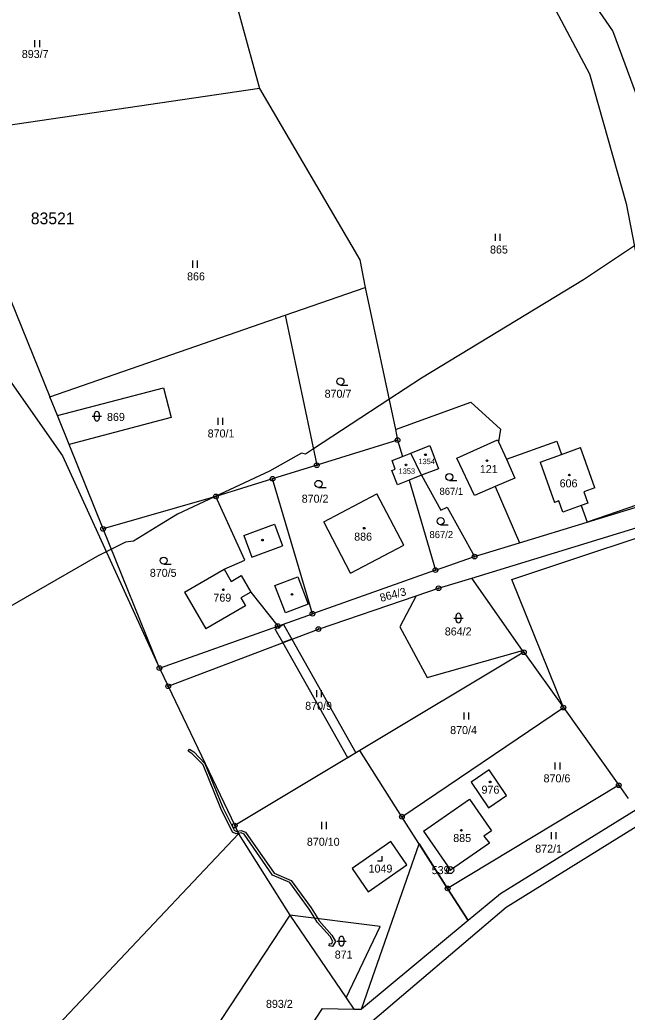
# Model space of a CAD drawing. Extents: x -439246 to -433691, y -1130252 to -1121148.
# Drawn here: x -438505.7 to -438376.6, y -1124753.3 to -1124542.5 of the extents above; entities that cross this region are included whole.
import ezdxf

# ---------------------------------------------------------------- set-up
doc = ezdxf.new("R2010")
doc.units = 0
for name, color, linetype in [('Vrstva 1', 7, 'Continuous'), ('Vrstva 17', 7, 'Continuous'), ('Vrstva 18', 7, 'Continuous'), ('Vrstva 19', 7, 'Continuous'), ('Vrstva 24', 7, 'Continuous'), ('Vrstva 25', 7, 'Continuous'), ('Vrstva 3', 7, 'Continuous'), ('Vrstva 30', 7, 'Continuous'), ('Vrstva 37', 7, 'Continuous'), ('Vrstva 4', 7, 'Continuous'), ('Vrstva 52', 7, 'Continuous'), ('Vrstva 53', 7, 'Continuous'), ('Vrstva 6', 7, 'Continuous')]:
    doc.layers.add(name, color=color, linetype=linetype)

msp = doc.modelspace()

# ---------------------------------------------------------------- linework, layer by layer
at = {"layer": 'Vrstva 1'}
for p, q in [((-438403.58, -1124629.47), (-438403.95, -1124632.18)), ((-438425.41, -1124631.8), (-438424.4, -1124635.27)), ((-438412.83, -1124635.59), (-438404.16, -1124631.71)), ((-438404.16, -1124631.71), (-438403.95, -1124632.18)), ((-438403.95, -1124632.18), (-438402.29, -1124635.87)), ((-438402.29, -1124635.87), (-438391.55, -1124632.03)), ((-438424.4, -1124635.27), (-438422.58, -1124634.54)), ((-438422.58, -1124634.54), (-438418.6, -1124632.95)), ((-438420.35, -1124639.26), (-438422.58, -1124634.54)), ((-438418.6, -1124632.95), (-438416.76, -1124637.86)), ((-438426.59, -1124636.14), (-438424.4, -1124635.27)), ((-438425.9, -1124637.96), (-438426.59, -1124636.14)), ((-438409.09, -1124643.56), (-438412.83, -1124635.59)), ((-438402.29, -1124635.87), (-438400.5, -1124639.87)), ((-438426.61, -1124638.24), (-438425.9, -1124637.96)), ((-438425.41, -1124641.28), (-438426.61, -1124638.24)), ((-438416.76, -1124637.86), (-438420.35, -1124639.26)), ((-438422.94, -1124640.29), (-438425.41, -1124641.28)), ((-438420.35, -1124639.26), (-438422.94, -1124640.29)), ((-438422.94, -1124640.29), (-438417.39, -1124659.41)), ((-438420.35, -1124639.26), (-438416.21, -1124646.65)), ((-438400.5, -1124639.87), (-438404.67, -1124641.66)), ((-438404.67, -1124641.66), (-438409.09, -1124643.56)), ((-438404.67, -1124641.66), (-438399.52, -1124653.62)), ((-438416.21, -1124646.65), (-438414.89, -1124646.03)), ((-438414.89, -1124646.03), (-438409.07, -1124656.54)), ((-438398.59, -1124676.83), (-438433.47, -1124697.74)), ((-438433.47, -1124697.74), (-438460.03, -1124713.66)), ((-438424.51, -1124711.77), (-438433.47, -1124697.74)), ((-438403.56, -1124728.18), (-438410.41, -1124733.85)), ((-438410.41, -1124733.85), (-438433.1, -1124752.64))]:
    msp.add_line(p, q, dxfattribs=at)
for points in [[(-438379.71, -1124544.89), (-438396.37, -1124520.56)], [(-438402.08, -1124521.17), (-438384.63, -1124554.01)], [(-438462.8, -1124527.62), (-438454.73, -1124557.12)], [(-438367.73, -1124577.2), (-438379.71, -1124544.89)], [(-438384.63, -1124554.01), (-438376.84, -1124581.51)], [(-438454.73, -1124557.12), (-438517.88, -1124566.37)], [(-438454.73, -1124557.12), (-438433.43, -1124593.48)], [(-438376.84, -1124581.51), (-438370.17, -1124615.89)], [(-438433.43, -1124593.48), (-438432.3, -1124599.38)], [(-438508.82, -1124599.16), (-438499.31, -1124622.63)], [(-438449.29, -1124605.28), (-438432.3, -1124599.38)], [(-438432.3, -1124599.38), (-438425.89, -1124629.52)], [(-438499.31, -1124622.63), (-438449.29, -1124605.28)], [(-438449.29, -1124605.28), (-438442.59, -1124637.12)], [(-438497.71, -1124626.58), (-438475.15, -1124620.68)], [(-438475.15, -1124620.68), (-438473.5, -1124627.02)], [(-438497.71, -1124626.58), (-438499.31, -1124622.63)], [(-438425.89, -1124629.52), (-438409.83, -1124623.73)], [(-438409.83, -1124623.73), (-438403.58, -1124629.47)], [(-438495.23, -1124632.7), (-438497.71, -1124626.58)], [(-438473.5, -1124627.02), (-438495.23, -1124632.7)], [(-438425.89, -1124629.52), (-438425.41, -1124631.8)], [(-438487.98, -1124650.64), (-438495.23, -1124632.7)], [(-438425.41, -1124631.8), (-438442.59, -1124637.12)], [(-438391.55, -1124632.03), (-438390.56, -1124634.82)], [(-438390.56, -1124634.82), (-438386.56, -1124633.39)], [(-438383.5, -1124641.96), (-438386.56, -1124633.39)], [(-438442.59, -1124637.12), (-438451.97, -1124640.01)], [(-438385.12, -1124649.22), (-438349.24, -1124638.26)], [(-438451.97, -1124640.01), (-438464.03, -1124643.74)], [(-438443.5, -1124668.67), (-438451.97, -1124640.01)], [(-438441.11, -1124649.16), (-438429.82, -1124643.23)], [(-438424.1, -1124654.12), (-438429.82, -1124643.23)], [(-438383.5, -1124641.96), (-438385.86, -1124642.8)], [(-438385.86, -1124642.8), (-438385, -1124645.19)], [(-438361.7, -1124641.17), (-438385.12, -1124649.22)], [(-438464.03, -1124643.74), (-438487.98, -1124650.64)], [(-438457.9, -1124657.32), (-438464.03, -1124643.74)], [(-438385, -1124645.19), (-438386.39, -1124645.69)], [(-438409.64, -1124661.08), (-438360.41, -1124646.03)], [(-438386.39, -1124645.69), (-438385.12, -1124649.22)], [(-438435.39, -1124660.05), (-438441.11, -1124649.16)], [(-438401.11, -1124661.41), (-438359.83, -1124647.68)], [(-438399.52, -1124653.62), (-438385.12, -1124649.22)], [(-438476.01, -1124680.21), (-438487.98, -1124650.64)], [(-438409.07, -1124656.54), (-438399.52, -1124653.62)], [(-438435.39, -1124660.05), (-438424.1, -1124654.12)], [(-438462.28, -1124659.2), (-438457.9, -1124657.32)], [(-438417.39, -1124659.41), (-438409.07, -1124656.54)], [(-438470.68, -1124664.06), (-438462.28, -1124659.2)], [(-438417.39, -1124659.41), (-438443.5, -1124668.67)], [(-438416.72, -1124663.25), (-438409.64, -1124661.08)], [(-438398.85, -1124676.47), (-438409.64, -1124661.08)], [(-438390.2, -1124688.6), (-438401.11, -1124661.41)], [(-438470.68, -1124664.06), (-438466.17, -1124671.85)], [(-438456.63, -1124664.08), (-438458.75, -1124665.31)], [(-438456.63, -1124664.08), (-438450.87, -1124671.29)], [(-438421.5, -1124664.88), (-438416.72, -1124663.25)], [(-438458.75, -1124665.31), (-438457.72, -1124666.96)], [(-438442.23, -1124671.92), (-438421.5, -1124664.88)], [(-438421.5, -1124664.88), (-438424.95, -1124671.44)], [(-438457.72, -1124666.96), (-438466.17, -1124671.85)], [(-438450.87, -1124671.29), (-438443.5, -1124668.67)], [(-438476.01, -1124680.21), (-438450.87, -1124671.29)], [(-438474.16, -1124684.08), (-438442.23, -1124671.92)], [(-438424.95, -1124671.44), (-438419.12, -1124682.22)], [(-438419.12, -1124682.22), (-438398.85, -1124676.47)], [(-438398.85, -1124676.47), (-438398.59, -1124676.83)], [(-438398.59, -1124676.83), (-438390.2, -1124688.6)], [(-438476.01, -1124680.21), (-438474.16, -1124684.08)], [(-438474.16, -1124684.08), (-438460.03, -1124713.66)], [(-438424.51, -1124711.77), (-438390.2, -1124688.6)], [(-438390.2, -1124688.6), (-438378.44, -1124705.09)], [(-438402.37, -1124731.01), (-438341.53, -1124693.27)], [(-438405.99, -1124701.84), (-438409.79, -1124704.42)], [(-438402.28, -1124707.29), (-438405.99, -1124701.84)], [(-438378.44, -1124705.09), (-438414.78, -1124727)], [(-438409.79, -1124704.42), (-438406.08, -1124709.88)], [(-438378.44, -1124705.09), (-438376.44, -1124707.9)], [(-438419.93, -1124714.82), (-438410.14, -1124708.06)], [(-438410.14, -1124708.06), (-438405.48, -1124714.8)], [(-438406.08, -1124709.88), (-438402.28, -1124707.29)], [(-438374.7, -1124710.33), (-438403.56, -1124728.18)], [(-438414.78, -1124727), (-438424.51, -1124711.77)], [(-438460.03, -1124713.66), (-438459.2, -1124715.39)], [(-438419.93, -1124714.82), (-438414.19, -1124723.13)], [(-438405.48, -1124714.8), (-438407.08, -1124715.91)], [(-438514.4, -1124773.78), (-438459.2, -1124715.39)], [(-438459.2, -1124715.39), (-438448.3, -1124732.68)], [(-438407.08, -1124715.91), (-438405.87, -1124717.38)], [(-438426.86, -1124717.06), (-438435.09, -1124722.75)], [(-438423.42, -1124722.03), (-438426.86, -1124717.06)], [(-438405.87, -1124717.38), (-438414.19, -1124723.13)], [(-438435.09, -1124722.75), (-438431.64, -1124727.72)], [(-438431.64, -1124727.72), (-438423.42, -1124722.03)], [(-438410.41, -1124733.85), (-438414.78, -1124727)], [(-438432.17, -1124756.33), (-438402.37, -1124731.01)], [(-438448.3, -1124732.68), (-438466.62, -1124760.46)], [(-438448.3, -1124732.68), (-438436.31, -1124750.25)], [(-438429.14, -1124735.11), (-438448.3, -1124732.68)], [(-438436.31, -1124750.25), (-438429.14, -1124735.11)], [(-438436.31, -1124750.25), (-438434.7, -1124752.62)], [(-438444.09, -1124756.63), (-438441.36, -1124752.54)], [(-438441.36, -1124752.54), (-438434.7, -1124752.62)], [(-438434.7, -1124752.62), (-438433.1, -1124752.64)]]:
    msp.add_lwpolyline(points, dxfattribs=at)
at = {"layer": 'Vrstva 24'}
for centre, radius in [((-438425.41, -1124631.8), 0.5), ((-438425.41, -1124631.8), 0.1), ((-438442.59, -1124637.12), 0.5), ((-438442.59, -1124637.12), 0.1), ((-438451.97, -1124640.01), 0.5), ((-438451.97, -1124640.01), 0.1), ((-438464.03, -1124643.74), 0.5), ((-438464.03, -1124643.74), 0.1), ((-438487.98, -1124650.64), 0.5), ((-438487.98, -1124650.64), 0.1), ((-438409.07, -1124656.54), 0.5), ((-438409.07, -1124656.54), 0.1), ((-438417.39, -1124659.41), 0.5), ((-438417.39, -1124659.41), 0.1), ((-438416.72, -1124663.25), 0.5), ((-438416.72, -1124663.25), 0.1), ((-438443.5, -1124668.67), 0.5), ((-438443.5, -1124668.67), 0.1), ((-438450.87, -1124671.29), 0.5), ((-438450.87, -1124671.29), 0.1), ((-438442.23, -1124671.92), 0.5), ((-438442.23, -1124671.92), 0.1), ((-438398.59, -1124676.83), 0.5), ((-438398.59, -1124676.83), 0.1), ((-438476.01, -1124680.21), 0.5), ((-438476.01, -1124680.21), 0.1), ((-438474.16, -1124684.08), 0.5), ((-438474.16, -1124684.08), 0.1), ((-438390.2, -1124688.6), 0.5), ((-438390.2, -1124688.6), 0.1), ((-438378.44, -1124705.09), 0.5), ((-438378.44, -1124705.09), 0.1), ((-438424.51, -1124711.77), 0.5), ((-438424.51, -1124711.77), 0.1), ((-438460.03, -1124713.66), 0.5), ((-438460.03, -1124713.66), 0.1), ((-438414.25, -1124723.12), 0.75), ((-438414.25, -1124723.12), 0.1), ((-438414.78, -1124727), 0.5), ((-438414.78, -1124727), 0.1)]:
    msp.add_circle(centre, radius, dxfattribs=at)
at = {"layer": 'Vrstva 25'}
for p, q in [((-438502.46, -1124548.35), (-438502.46, -1124546.85)), ((-438501.46, -1124548.35), (-438501.46, -1124546.85)), ((-438404.61, -1124589.46), (-438404.61, -1124587.96)), ((-438403.61, -1124589.46), (-438403.61, -1124587.96)), ((-438468.93, -1124595.17), (-438468.93, -1124593.67)), ((-438467.93, -1124595.17), (-438467.93, -1124593.67)), ((-438437.56, -1124620.09), (-438435.96, -1124620.09)), ((-438489.82, -1124627.22), (-438489.82, -1124626.22)), ((-438488.82, -1124626.22), (-438488.82, -1124627.22)), ((-438490.32, -1124626.72), (-438488.32, -1124626.72)), ((-438463.55, -1124628.53), (-438463.55, -1124627.03)), ((-438462.55, -1124628.53), (-438462.55, -1124627.03)), ((-438414.42, -1124640.37), (-438412.82, -1124640.37)), ((-438442.22, -1124641.84), (-438440.62, -1124641.84)), ((-438416.28, -1124649.75), (-438414.68, -1124649.75)), ((-438475.12, -1124658.13), (-438473.52, -1124658.13)), ((-438413.49, -1124669.58), (-438411.49, -1124669.58)), ((-438412.99, -1124670.08), (-438412.99, -1124669.08)), ((-438411.99, -1124669.08), (-438411.99, -1124670.08)), ((-438442.6, -1124686.38), (-438442.6, -1124684.88)), ((-438441.6, -1124686.38), (-438441.6, -1124684.88)), ((-438411.25, -1124691.15), (-438411.25, -1124689.65)), ((-438410.25, -1124691.15), (-438410.25, -1124689.65)), ((-438391.91, -1124701.78), (-438391.91, -1124700.28)), ((-438390.91, -1124701.78), (-438390.91, -1124700.28)), ((-438441.54, -1124714.4), (-438441.54, -1124712.9)), ((-438440.54, -1124714.4), (-438440.54, -1124712.9)), ((-438392.75, -1124716.57), (-438392.75, -1124715.07)), ((-438391.75, -1124716.57), (-438391.75, -1124715.07)), ((-438437.86, -1124738.71), (-438437.86, -1124737.71)), ((-438436.86, -1124737.71), (-438436.86, -1124738.71)), ((-438438.36, -1124738.21), (-438436.36, -1124738.21))]:
    msp.add_line(p, q, dxfattribs=at)
msp.add_lwpolyline([(-438429.66, -1124721.14), (-438428.66, -1124721.14), (-438428.66, -1124720.14)], dxfattribs=at)
for centre, radius in [((-438437.56, -1124619.34), 0.75), ((-438419.5, -1124634.91), 0.175), ((-438423.63, -1124637.05), 0.175), ((-438406.43, -1124636.16), 0.175), ((-438414.42, -1124639.62), 0.75), ((-438388.91, -1124639.21), 0.175), ((-438442.22, -1124641.09), 0.75), ((-438416.28, -1124649), 0.75), ((-438432.51, -1124650.5), 0.175), ((-438454.13, -1124653.03), 0.175), ((-438475.12, -1124657.38), 0.75), ((-438462.43, -1124663.58), 0.175), ((-438447.87, -1124664.57), 0.175), ((-438405.76, -1124704.38), 0.175), ((-438411.86, -1124714.66), 0.175)]:
    msp.add_circle(centre, radius, dxfattribs=at)
for centre, start, end in [((-438489.32, -1124626.22), 0, 180), ((-438489.32, -1124627.22), 180, 0), ((-438412.49, -1124669.08), 0, 180), ((-438412.49, -1124670.08), 180, 0), ((-438437.36, -1124737.71), 0, 180), ((-438437.36, -1124738.71), 180, 0)]:
    msp.add_arc(centre, 0.5, start, end, dxfattribs=at)
at = {"layer": 'Vrstva 3'}
for points in [[(-438412.83, -1124635.59), (-438404.16, -1124631.71)], [(-438404.16, -1124631.71), (-438403.95, -1124632.18)], [(-438403.95, -1124632.18), (-438402.29, -1124635.87)], [(-438424.4, -1124635.27), (-438422.58, -1124634.54)], [(-438422.58, -1124634.54), (-438418.6, -1124632.95)], [(-438420.35, -1124639.26), (-438422.58, -1124634.54)], [(-438420.35, -1124639.26), (-438422.58, -1124634.54)], [(-438418.6, -1124632.95), (-438416.76, -1124637.86)], [(-438395.13, -1124636.45), (-438390.56, -1124634.82)], [(-438390.56, -1124634.82), (-438386.56, -1124633.39)], [(-438383.5, -1124641.96), (-438386.56, -1124633.39)], [(-438426.59, -1124636.14), (-438424.4, -1124635.27)], [(-438425.9, -1124637.96), (-438426.59, -1124636.14)], [(-438409.09, -1124643.56), (-438412.83, -1124635.59)], [(-438402.29, -1124635.87), (-438400.5, -1124639.87)], [(-438395.13, -1124636.45), (-438392.07, -1124645.02)], [(-438426.61, -1124638.24), (-438425.9, -1124637.96)], [(-438425.41, -1124641.28), (-438426.61, -1124638.24)], [(-438416.76, -1124637.86), (-438420.35, -1124639.26)], [(-438422.94, -1124640.29), (-438425.41, -1124641.28)], [(-438420.35, -1124639.26), (-438422.94, -1124640.29)], [(-438400.5, -1124639.87), (-438404.67, -1124641.66)], [(-438441.11, -1124649.16), (-438429.82, -1124643.23)], [(-438424.1, -1124654.12), (-438429.82, -1124643.23)], [(-438404.67, -1124641.66), (-438409.09, -1124643.56)], [(-438383.5, -1124641.96), (-438385.86, -1124642.8)], [(-438385.86, -1124642.8), (-438385, -1124645.19)], [(-438391.18, -1124644.7), (-438392.07, -1124645.02)], [(-438390.32, -1124647.1), (-438391.18, -1124644.7)], [(-438385, -1124645.19), (-438386.39, -1124645.69)], [(-438386.39, -1124645.69), (-438390.32, -1124647.1)], [(-438435.39, -1124660.05), (-438441.11, -1124649.16)], [(-438435.39, -1124660.05), (-438424.1, -1124654.12)], [(-438470.68, -1124664.06), (-438462.28, -1124659.2)], [(-438462.28, -1124659.2), (-438460.78, -1124661.8)], [(-438460.78, -1124661.8), (-438458.66, -1124660.57)], [(-438458.66, -1124660.57), (-438456.63, -1124664.08)], [(-438470.68, -1124664.06), (-438466.17, -1124671.85)], [(-438456.63, -1124664.08), (-438458.75, -1124665.31)], [(-438458.75, -1124665.31), (-438457.72, -1124666.96)], [(-438457.72, -1124666.96), (-438466.17, -1124671.85)], [(-438405.99, -1124701.84), (-438409.79, -1124704.42)], [(-438402.28, -1124707.29), (-438405.99, -1124701.84)], [(-438409.79, -1124704.42), (-438406.08, -1124709.88)], [(-438419.93, -1124714.82), (-438410.14, -1124708.06)], [(-438410.14, -1124708.06), (-438405.48, -1124714.8)], [(-438406.08, -1124709.88), (-438402.28, -1124707.29)], [(-438419.93, -1124714.82), (-438414.19, -1124723.13)], [(-438405.48, -1124714.8), (-438407.08, -1124715.91)], [(-438407.08, -1124715.91), (-438405.87, -1124717.38)], [(-438405.87, -1124717.38), (-438414.19, -1124723.13)]]:
    msp.add_lwpolyline(points, dxfattribs=at)
at = {"layer": 'Vrstva 30'}
for p, q in [((-438469.88, -1124697.87), (-438469.6, -1124697.44)), ((-438469.05, -1124698.4), (-438469.88, -1124697.87)), ((-438469.6, -1124697.44), (-438468.73, -1124698.01)), ((-438468.73, -1124698.01), (-438466.34, -1124700.5)), ((-438466.75, -1124700.77), (-438469.05, -1124698.4)), ((-438463, -1124710), (-438466.75, -1124700.77)), ((-438466.34, -1124700.5), (-438462.54, -1124709.8)), ((-438460.52, -1124715.05), (-438463, -1124710)), ((-438462.54, -1124709.8), (-438460.15, -1124714.66)), ((-438460.15, -1124714.66), (-438459.65, -1124714.89)), ((-438459.65, -1124714.89), (-438459.46, -1124714.85)), ((-438459.46, -1124714.85), (-438458.63, -1124714.68)), ((-438458.63, -1124714.68), (-438457.72, -1124715.05)), ((-438459.7, -1124715.41), (-438460.52, -1124715.05)), ((-438459.24, -1124715.32), (-438459.7, -1124715.41)), ((-438458.67, -1124715.2), (-438459.24, -1124715.32)), ((-438458.04, -1124715.46), (-438458.67, -1124715.2)), ((-438451.97, -1124724.21), (-438458.04, -1124715.46)), ((-438457.72, -1124715.05), (-438451.64, -1124723.8)), ((-438448.34, -1124725.73), (-438451.97, -1124724.21)), ((-438451.64, -1124723.8), (-438448.02, -1124725.32)), ((-438448.02, -1124725.32), (-438443.78, -1124731.16)), ((-438444.2, -1124731.44), (-438448.34, -1124725.73)), ((-438443.01, -1124733.35), (-438444.2, -1124731.44)), ((-438443.78, -1124731.16), (-438442.36, -1124733.43)), ((-438442.48, -1124734.2), (-438443.01, -1124733.35)), ((-438442.36, -1124733.43), (-438442.07, -1124733.9)), ((-438439.77, -1124737.21), (-438442.48, -1124734.2)), ((-438442.07, -1124733.9), (-438439.36, -1124736.91)), ((-438439.21, -1124738.28), (-438439.77, -1124737.21)), ((-438439.36, -1124736.91), (-438438.63, -1124738.29)), ((-438439.94, -1124739.17), (-438439.85, -1124738.68)), ((-438439.23, -1124739.31), (-438439.94, -1124739.17)), ((-438439.85, -1124738.68), (-438439.48, -1124738.75)), ((-438439.48, -1124738.75), (-438439.21, -1124738.28)), ((-438438.63, -1124738.29), (-438439.23, -1124739.31))]:
    msp.add_line(p, q, dxfattribs=at)
for points in [[(-438451.42, -1124671.91), (-438449.68, -1124670.93), (-438447.91, -1124674.08), (-438449.79, -1124674.8)], [(-438449.79, -1124674.8), (-438451.42, -1124671.91)], [(-438436.02, -1124699.27), (-438449.79, -1124674.8), (-438447.91, -1124674.08), (-438434.3, -1124698.24), (-438436.02, -1124699.27)], [(-438459.46, -1124714.85), (-438459.24, -1124715.32)], [(-438459.24, -1124715.32), (-438459.46, -1124714.85)], [(-438433.1, -1124752.64), (-438430.76, -1124745.94), (-438420.83, -1124717.53)], [(-438420.83, -1124717.53), (-438414.78, -1124727)], [(-438414.78, -1124727), (-438410.41, -1124733.85), (-438433.1, -1124752.64)]]:
    msp.add_lwpolyline(points, dxfattribs=at)
at = {"layer": 'Vrstva 37'}
for centre in [(-438419.5, -1124634.91), (-438423.63, -1124637.05), (-438406.43, -1124636.16), (-438388.91, -1124639.21), (-438432.51, -1124650.5), (-438462.43, -1124663.58), (-438405.76, -1124704.38), (-438411.86, -1124714.66)]:
    msp.add_circle(centre, 0.175, dxfattribs=at)
at = {"layer": 'Vrstva 4'}
for p, q in [((-438451.47, -1124662.7), (-438446.61, -1124660.84)), ((-438446.61, -1124660.84), (-438444.39, -1124666.63)), ((-438449.25, -1124668.49), (-438451.47, -1124662.7)), ((-438444.39, -1124666.63), (-438449.25, -1124668.49))]:
    msp.add_line(p, q, dxfattribs=at)
for points in [[(-438395.13, -1124636.45), (-438390.56, -1124634.82)], [(-438395.13, -1124636.45), (-438392.07, -1124645.02)], [(-438391.18, -1124644.7), (-438392.07, -1124645.02)], [(-438390.32, -1124647.1), (-438391.18, -1124644.7)], [(-438386.39, -1124645.69), (-438390.32, -1124647.1)], [(-438458.09, -1124652.07), (-438451.58, -1124649.63)], [(-438451.58, -1124649.63), (-438449.86, -1124654.22)], [(-438458.09, -1124652.07), (-438456.37, -1124656.66)], [(-438456.37, -1124656.66), (-438449.86, -1124654.22)], [(-438462.28, -1124659.2), (-438460.78, -1124661.8)], [(-438460.78, -1124661.8), (-438458.66, -1124660.57)], [(-438458.66, -1124660.57), (-438456.63, -1124664.08)]]:
    msp.add_lwpolyline(points, dxfattribs=at)
at = {"layer": 'Vrstva 52'}
msp.add_lwpolyline([(-438375.09, -1124590.51), (-438385.92, -1124597.78), (-438420.34, -1124618.6), (-438427.25, -1124623.13), (-438443.32, -1124633.66), (-438444.99, -1124634.75), (-438445.84, -1124634.54), (-438452.64, -1124638.36), (-438464.32, -1124643.82), (-438472.19, -1124647.5), (-438475.98, -1124649.83), (-438481.53, -1124653.24), (-438483.23, -1124653.45), (-438486.23, -1124654.95), (-438487.32, -1124655.49), (-438489.18, -1124656.42), (-438508.73, -1124667.69), (-438524.03, -1124678.1), (-438533.38, -1124685.32), (-438547.83, -1124698.49), (-438558.18, -1124709.59), (-438560.52, -1124712.09), (-438561.51, -1124713.16), (-438565.21, -1124716.57)], dxfattribs=at)
at = {"layer": 'Vrstva 6'}
for points in [[(-438509.92, -1124616.24), (-438496.65, -1124635.11)], [(-438496.65, -1124635.11), (-438476.01, -1124680.21)]]:
    msp.add_lwpolyline(points, dxfattribs=at)

# ---------------------------------------------------------------- texts
at = {"layer": 'Vrstva 17'}
msp.add_text('539', height=1.7, dxfattribs=at).set_placement((-438418.17, -1124723.97))
at = {"layer": 'Vrstva 18'}
for s, height, p in [('893/7', 1.7, (-438505.26, -1124550.64)), ('865', 1.7, (-438405.78, -1124592.16)), ('866', 1.7, (-438470.15, -1124597.87)), ('870/7', 1.7, (-438440.92, -1124622.79)), ('869', 1.7, (-438487.16, -1124627.72)), ('870/1', 1.7, (-438465.77, -1124631.23)), ('867/1', 1.5, (-438416.51, -1124643.42)), ('870/2', 1.7, (-438445.79, -1124645.08)), ('867/2', 1.5, (-438418.64, -1124652.6)), ('870/5', 1.7, (-438478.06, -1124660.83)), ('864/2', 1.7, (-438415.39, -1124673.28)), ('870/9', 1.7, (-438445.05, -1124689.08)), ('870/4', 1.7, (-438414.25, -1124694.23)), ('870/6', 1.7, (-438394.4, -1124704.48)), ('870/10', 1.7, (-438444.69, -1124717.95)), ('872/1', 1.7, (-438396.17, -1124719.41)), ('871', 1.7, (-438438.77, -1124741.91)), ('893/2', 1.7, (-438453.38, -1124752.38))]:
    msp.add_text(s, height=height, dxfattribs=at).set_placement(p)
msp.add_text('864/3', height=1.7, rotation=14.8696, dxfattribs=at).set_placement((-438428.94, -1124666.16))
at = {"layer": 'Vrstva 19'}
for s, height, p in [('1354', 1.14, (-438420.98, -1124636.89)), ('1353', 1.14, (-438425.21, -1124638.95)), ('121', 1.7, (-438407.94, -1124638.79)), ('606', 1.7, (-438390.99, -1124641.82)), ('886', 1.7, (-438434.64, -1124653.14)), ('769', 1.7, (-438464.55, -1124666.1)), ('976', 1.7, (-438407.58, -1124706.89)), ('885', 1.7, (-438413.59, -1124717.15)), ('1049', 1.7, (-438431.58, -1124723.64))]:
    msp.add_text(s, height=height, dxfattribs=at).set_placement(p)
at = {"layer": 'Vrstva 53'}
msp.add_text('83521', height=2.5, dxfattribs=at).set_placement((-438503.35, -1124585.94))

doc.saveas('drawing.dxf')
